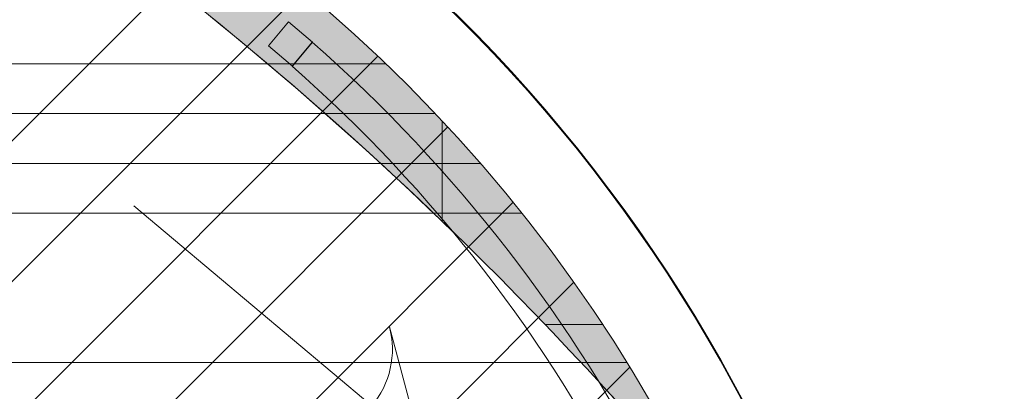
# Model space of a CAD drawing. Header units: millimetres. Extents: x -57162 to 485422, y -209335 to -9481.
# Tile 498 of 656: x 70102 to 71045, y -17047 to -16691. Entities that reach past the tile are written whole.
import ezdxf
from ezdxf import colors
from ezdxf.entities.mleader import LeaderData, LeaderLine
from ezdxf.math import Vec2, Vec3

# ---------------------------------------------------------------- set-up
doc = ezdxf.new("R2010")
doc.units = ezdxf.units.MM
doc.linetypes.add('-d1-01', pattern=[1, 0, -1])
for name, color, linetype, lineweight, true_color in [('_Разделитель помещений_', 7, '-d1-01', 5, 0x0080c0), ('EOM vinoski', 7, 'Continuous', 5, 0x423200), ('pol', 7, 'Continuous', 15, 0x55666d), ('pot sh', 7, 'Continuous', 15, 0x261e3e)]:
    doc.layers.add(name, color=color, linetype=linetype, lineweight=lineweight, true_color=true_color)
for name, color, linetype, lineweight in [('Марки дверей', 7, 'Continuous', 9), ('Обобщенные модели', 7, 'Continuous', 5), ('Панели витража', 7, 'Continuous', 5), ('Перекрытия', 7, 'Continuous', 5), ('Термическая_воздушная прослойка _3_', 7, 'Continuous', 5)]:
    doc.layers.add(name, color=color, linetype=linetype, lineweight=lineweight)
doc.styles.add('fl_iso paper', font='isocpeur.ttf', dxfattribs={"width": 0.8, "oblique": 10})

# ---------------------------------------------------------------- blocks, each defined once
blk = doc.blocks.new('PAN_Door_Revolving - PAN_Door_Revolving-7997650-50_AS_Plan_L01_1 корпус_Маркировочный - зависимый 1')
at = {"layer": 'Обобщенные модели'}
for p, q in [((359.9999999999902, 1197.000000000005), (261.7017546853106, 1265.829172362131)), ((-9.408015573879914e-12, 1197.000000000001), (297.5319539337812, 1197.000000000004))]:
    blk.add_line(p, q, dxfattribs=at)
blk.add_arc((213.5070493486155, 1197.000000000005), 84.02490458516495, 304.9999999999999, 55.00000000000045, dxfattribs=at)
at = {"layer": 'Панели витража'}
for p, q in [((30.00000000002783, 1426.999999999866), (0, 1427.000000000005)), ((0, 1427.000000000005), (-3.465174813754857e-11, 1396.999999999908)), ((30.00000000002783, 1396.999999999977), (30.00000000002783, 1426.999999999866)), ((29.99999999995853, 1426.684618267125), (29.99999999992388, 1396.677844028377)), ((-3.465174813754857e-11, 1396.999999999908), (30.00000000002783, 1396.999999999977))]:
    blk.add_line(p, q, dxfattribs=at)
for centre, radius, start, end in [((2.086400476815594e-12, 6.381444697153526e-15), 1426.999999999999, 44.99999999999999, 88.79537489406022), ((2.087289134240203e-12, -6.140915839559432e-16), 1397.000000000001, 45.00000000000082, 88.76950212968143)]:
    blk.add_arc(centre, radius, start, end, dxfattribs=at)
blk = doc.blocks.new('_DOT')
at = {"color": 0, "linetype": 'ByBlock'}
blk.add_line((-0.5, 0), (-1, 0), dxfattribs=at)
at = {"color": 0, "linetype": 'ByBlock', "const_width": 0.5}
blk.add_lwpolyline([(-0.25, 0, 1), (0.25, 0, 1)], format="xyb", close=True, dxfattribs=at)

msp = doc.modelspace()

# ---------------------------------------------------------------- hatches: boundary and pattern name
at = {"layer": 'pol'}
h = msp.add_hatch(dxfattribs=at)
h.set_pattern_fill('AR-B816', color=256, scale=3, angle=90)
h.set_pattern_definition([(90, (65629.11951209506, -23689.07333285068), (-609.5999999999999, 3.732723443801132e-14), []), (180, (65629.11951209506, -23689.07333285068), (-609.5999999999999, -609.5999999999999), [609.5999999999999, -609.5999999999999])])
edge = h.paths.add_edge_path()
edge.add_line((58029.11951211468, -33989.07333287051), (58029.11951211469, -32389.07333286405))
edge.add_line((58029.11951211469, -32389.07333286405), (65629.11984919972, -32389.07526452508))
edge.add_line((65629.11984919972, -32389.07526452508), (65629.11984919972, -25609.07333285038))
edge.add_line((65629.11984919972, -25609.07333285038), (65629.11951208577, -25609.07333283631))
edge.add_line((65629.11951208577, -25609.07333283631), (65629.1195120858, -24689.07333285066))
edge.add_line((65629.1195120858, -24689.07333285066), (65629.11951209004, -24689.07333285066))
edge.add_line((65629.11951209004, -24689.07333285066), (65629.11951209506, -23689.07333285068))
edge.add_line((65629.11951209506, -23689.07333285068), (64929.11951213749, -23689.07333285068))
edge.add_line((64929.11951213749, -23689.07333285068), (64929.11984921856, -19949.07333285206))
edge.add_line((64929.11984921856, -19949.07333285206), (64929.11984921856, -18849.07333285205))
edge.add_line((64929.11984921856, -18849.07333285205), (64929.11951213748, -18749.07333285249))
edge.add_line((64929.11951213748, -18749.07333285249), (65229.11951213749, -18749.07333285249))
edge.add_line((65229.11951213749, -18749.07333285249), (65229.11951213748, -17449.07333285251))
edge.add_line((65229.11951213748, -17449.07333285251), (64929.11984921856, -17449.07333285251))
edge.add_line((64929.11984921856, -17449.07333285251), (64929.11984921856, -16402.75235683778))
edge.add_line((64929.11984921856, -16402.75235683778), (66956.9052384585, -16048.87254699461))
edge.add_line((66956.9052384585, -16048.87254699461), (67025.67175257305, -16442.91518156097))
edge.add_line((67025.67175257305, -16442.91518156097), (67419.71631880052, -16374.1483303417))
edge.add_line((67419.71631880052, -16374.1483303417), (67350.94884319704, -15980.100186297))
edge.add_line((67350.94884319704, -15980.100186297), (67477.41018830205, -15958.03441888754))
edge.add_arc((68079.03680542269, -19406.02287268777), 3500.082708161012, 0.0016709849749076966, 99.89768266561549, ccw=False)
edge.add_line((71579.1195120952, -19405.9207956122), (71579.09736741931, -19409.0733328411))
edge.add_line((71579.09736741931, -19409.0733328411), (70499.0970303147, -19409.0733328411))
edge.add_line((70499.0970303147, -19409.0733328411), (70499.0970303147, -20569.07333284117))
edge.add_line((70499.0970303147, -20569.07333284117), (71579.15426747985, -20569.03418163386))
edge.add_line((71579.15426747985, -20569.03418163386), (71579.15426747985, -23609.07333284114))
edge.add_line((71579.15426747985, -23609.07333284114), (70499.11951213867, -23609.07333284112))
edge.add_line((70499.11951213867, -23609.07333284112), (70499.11951213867, -24769.07333284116))
edge.add_line((70499.11951213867, -24769.07333284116), (71579.14149185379, -24769.07333284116))
edge.add_line((71579.14149185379, -24769.07333284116), (71579.09703031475, -28309.07333287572))
edge.add_line((71579.09703031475, -28309.07333287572), (70499.0970303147, -28309.07333287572))
edge.add_line((70499.0970303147, -28309.07333287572), (70499.11945653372, -29469.09575908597))
edge.add_line((70499.11945653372, -29469.09575908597), (71579.14149179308, -29469.07333287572))
edge.add_line((71579.14149179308, -29469.07333287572), (71579.09735795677, -34259.0733328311))
edge.add_line((71579.09735795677, -34259.0733328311), (70499.1195121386, -34259.07333283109))
edge.add_line((70499.1195121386, -34259.07333283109), (70499.119512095, -35419.07333287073))
edge.add_line((70499.119512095, -35419.07333287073), (71579.09736175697, -35419.07332907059))
edge.add_line((71579.09736175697, -35419.07332907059), (71569.8344383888, -36829.08094302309))
edge.add_line((71569.8344383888, -36829.08094302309), (67589.11951209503, -36829.07333287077))
edge.add_line((67589.11951209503, -36829.07333287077), (67589.11951209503, -36229.0733328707))
edge.add_line((67589.11951209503, -36229.0733328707), (66589.11951209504, -36229.07333287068))
edge.add_line((66589.11951209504, -36229.07333287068), (66589.11951209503, -36009.07333287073))
edge.add_line((66589.11951209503, -36009.07333287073), (66389.11951209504, -36009.07333287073))
edge.add_line((66389.11951209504, -36009.07333287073), (66389.11951209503, -35109.07333287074))
edge.add_line((66389.11951209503, -35109.07333287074), (66589.11951209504, -35109.07333287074))
edge.add_line((66589.11951209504, -35109.07333287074), (66589.11951209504, -33989.07333286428))
edge.add_line((66589.11951209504, -33989.07333286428), (58929.11951211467, -33989.07333287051))
edge.add_line((58929.11951211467, -33989.07333287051), (58929.11951211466, -34189.07333287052))
edge.add_line((58929.11951211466, -34189.07333287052), (58129.11951211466, -34189.07333287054))
edge.add_line((58129.11951211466, -34189.07333287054), (58129.11951211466, -33989.07333287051))
edge.add_line((58129.11951211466, -33989.07333287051), (58029.11951211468, -33989.07333287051))
edge = h.paths.add_edge_path(flags=16)
edge.add_arc((69441.03306440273, -17785.74891107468), 1459.500000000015, 0, 360)
at = {"layer": 'pol', "true_color": 0xa6a6a6}
h = msp.add_hatch(color=253, dxfattribs=at)
h.dxf.hatch_style = 1
edge = h.paths.add_edge_path()
edge.add_line((58029.11951211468, -33989.07333287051), (58029.11951211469, -32389.07333286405))
edge.add_line((58029.11951211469, -32389.07333286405), (65629.11984919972, -32389.07526452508))
edge.add_line((65629.11984919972, -32389.07526452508), (65629.11984919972, -25609.07333285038))
edge.add_line((65629.11984919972, -25609.07333285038), (65629.11951208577, -25609.07333283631))
edge.add_line((65629.11951208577, -25609.07333283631), (65629.1195120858, -24689.07333285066))
edge.add_line((65629.1195120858, -24689.07333285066), (65629.11951209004, -24689.07333285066))
edge.add_line((65629.11951209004, -24689.07333285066), (65629.11951209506, -23689.07333285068))
edge.add_line((65629.11951209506, -23689.07333285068), (64929.11951213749, -23689.07333285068))
edge.add_line((64929.11951213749, -23689.07333285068), (64929.11984921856, -19949.07333285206))
edge.add_line((64929.11984921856, -19949.07333285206), (64929.11984921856, -18849.07333285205))
edge.add_line((64929.11984921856, -18849.07333285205), (64929.11951213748, -18749.07333285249))
edge.add_line((64929.11951213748, -18749.07333285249), (65229.11951213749, -18749.07333285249))
edge.add_line((65229.11951213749, -18749.07333285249), (65229.11951213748, -17449.07333285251))
edge.add_line((65229.11951213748, -17449.07333285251), (64929.11984921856, -17449.07333285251))
edge.add_line((64929.11984921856, -17449.07333285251), (64929.11984921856, -16402.75235683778))
edge.add_line((64929.11984921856, -16402.75235683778), (66956.9052384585, -16048.87254699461))
edge.add_line((66956.9052384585, -16048.87254699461), (67025.67175257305, -16442.91518156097))
edge.add_line((67025.67175257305, -16442.91518156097), (67419.71631880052, -16374.1483303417))
edge.add_line((67419.71631880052, -16374.1483303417), (67350.94884319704, -15980.100186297))
edge.add_line((67350.94884319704, -15980.10018629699), (67477.41018830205, -15958.03441888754))
edge.add_arc((68079.03680542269, -19406.02287268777), 3500.082708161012, 0.0016709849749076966, 99.89768266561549, ccw=False)
edge.add_line((71579.1195120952, -19405.9207956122), (71579.09736741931, -19409.0733328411))
edge.add_line((71579.09736741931, -19409.0733328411), (70499.0970303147, -19409.0733328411))
edge.add_line((70499.0970303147, -19409.0733328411), (70499.0970303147, -20569.07333284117))
edge.add_line((70499.0970303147, -20569.07333284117), (71579.15426747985, -20569.03418163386))
edge.add_line((71579.15426747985, -20569.03418163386), (71579.15426747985, -23609.07333284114))
edge.add_line((71579.15426747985, -23609.07333284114), (70499.11951213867, -23609.07333284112))
edge.add_line((70499.11951213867, -23609.07333284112), (70499.11951213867, -24769.07333284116))
edge.add_line((70499.11951213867, -24769.07333284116), (71579.14149185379, -24769.07333284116))
edge.add_line((71579.14149185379, -24769.07333284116), (71579.09703031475, -28309.07333287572))
edge.add_line((71579.09703031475, -28309.07333287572), (70499.0970303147, -28309.07333287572))
edge.add_line((70499.0970303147, -28309.07333287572), (70499.11945653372, -29469.09575908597))
edge.add_line((70499.11945653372, -29469.09575908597), (71579.14149179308, -29469.07333287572))
edge.add_line((71579.14149179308, -29469.07333287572), (71579.09735795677, -34259.0733328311))
edge.add_line((71579.09735795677, -34259.0733328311), (70499.1195121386, -34259.07333283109))
edge.add_line((70499.1195121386, -34259.07333283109), (70499.119512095, -35419.07333287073))
edge.add_line((70499.119512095, -35419.07333287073), (71579.09736175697, -35419.07332907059))
edge.add_line((71579.09736175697, -35419.07332907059), (71569.8344383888, -36829.08094302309))
edge.add_line((71569.8344383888, -36829.08094302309), (67589.11951209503, -36829.07333287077))
edge.add_line((67589.11951209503, -36829.07333287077), (67589.11951209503, -36229.0733328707))
edge.add_line((67589.11951209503, -36229.0733328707), (66589.11951209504, -36229.07333287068))
edge.add_line((66589.11951209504, -36229.07333287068), (66589.11951209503, -36009.07333287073))
edge.add_line((66589.11951209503, -36009.07333287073), (66389.11951209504, -36009.07333287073))
edge.add_line((66389.11951209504, -36009.07333287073), (66389.11951209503, -35109.07333287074))
edge.add_line((66389.11951209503, -35109.07333287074), (66589.11951209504, -35109.07333287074))
edge.add_line((66589.11951209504, -35109.07333287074), (66589.11951209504, -33989.07333286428))
edge.add_line((66589.11951209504, -33989.07333286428), (58929.11951211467, -33989.07333287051))
edge.add_line((58929.11951211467, -33989.07333287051), (58929.11951211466, -34189.07333287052))
edge.add_line((58929.11951211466, -34189.07333287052), (58129.11951211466, -34189.07333287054))
edge.add_line((58129.11951211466, -34189.07333287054), (58129.11951211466, -33989.07333287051))
edge.add_line((58129.11951211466, -33989.07333287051), (58029.11951211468, -33989.07333287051))
edge = h.paths.add_edge_path(flags=16)
edge.add_arc((69441.03306440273, -17785.74891107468), 1459.500000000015, 0, 360)
at = {"layer": 'pol'}
h = msp.add_hatch(dxfattribs=at)
h.set_pattern_fill('ANSI34', color=256, scale=15, angle=315)
h.set_pattern_definition([(0, (14841.9268792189, 52417.64708524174), (5.684341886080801e-14, 285.7500000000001), []), (0, (14889.55189979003, 52370.0220646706), (5.684341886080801e-14, 285.7500000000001), []), (0, (14937.17692036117, 52322.39704409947), (5.684341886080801e-14, 285.7500000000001), []), (0, (14984.80204699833, 52274.77191746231), (5.684341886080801e-14, 285.7500000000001), [])])
edge = h.paths.add_edge_path(flags=17)
edge.add_arc((69441.03306440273, -17785.7489110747), 1459.500000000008, 0, 360)
at = {"layer": 'pot sh', "true_color": 0x817863}
h = msp.add_hatch(dxfattribs=at)
h.set_pattern_fill('ANSI31', color=8, scale=350, angle=315)
h.set_pattern_definition([(0, (64929.11984921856, -19509.57333287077), (3.410605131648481e-13, 1111.25), [])])
h.paths.add_polyline_path([(65629.11984919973, -32389.07526452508), (67668.61243544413, -32389.07201390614), (67668.61243544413, -19509.57333287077), (64929.11951213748, -19509.57333287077), (64929.11984921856, -23689.07333286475), (65629.11951209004, -23689.07333285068), (65629.11951209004, -24689.07333285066), (65629.11956866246, -24689.07330574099), (65629.11956866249, -25609.07330572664), (65629.11951209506, -25609.07333285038)], flags=16)
edge = h.paths.add_edge_path()
edge.add_arc((69441.0330644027, -17785.74891107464), 1459.499999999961, 74.04748908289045, 385.851943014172)
edge.add_arc((68079.0368054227, -19406.02287268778), 3500.082708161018, 0.0016709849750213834, 40.14707139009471, ccw=False)
edge.add_line((71579.11951209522, -19405.9207956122), (71579.09736741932, -19409.0733328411))
edge.add_line((71579.09736741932, -19409.0733328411), (70499.09703031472, -19409.0733328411))
edge.add_line((70499.09703031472, -19409.0733328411), (70499.09703031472, -20569.07333284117))
edge.add_line((70499.09703031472, -20569.07333284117), (71579.15426747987, -20569.03418163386))
edge.add_line((71579.15426747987, -20569.03418163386), (71579.15426747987, -23609.07333284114))
edge.add_line((71579.15426747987, -23609.07333284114), (70499.11951213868, -23609.07333284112))
edge.add_line((70499.11951213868, -23609.07333284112), (70499.11951213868, -24769.07333284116))
edge.add_line((70499.11951213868, -24769.07333284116), (71579.1414918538, -24769.07333284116))
edge.add_line((71579.1414918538, -24769.07333284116), (71579.09703031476, -28309.07333287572))
edge.add_line((71579.09703031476, -28309.07333287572), (70499.09703031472, -28309.07333287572))
edge.add_line((70499.09703031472, -28309.07333287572), (70499.11945653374, -29469.09575908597))
edge.add_line((70499.11945653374, -29469.09575908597), (71579.1414917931, -29469.07333287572))
edge.add_line((71579.1414917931, -29469.07333287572), (71579.09735795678, -34259.0733328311))
edge.add_line((71579.09735795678, -34259.0733328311), (70499.11951213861, -34259.07333283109))
edge.add_line((70499.11951213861, -34259.07333283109), (70499.11951209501, -35419.07333287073))
edge.add_line((70499.11951209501, -35419.07333287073), (71579.09736175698, -35419.07332907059))
edge.add_line((71579.09736175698, -35419.07332907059), (71579.09736741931, -36829.07526453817))
edge.add_line((71579.09736741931, -36829.07526453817), (67589.11951209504, -36829.07333287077))
edge.add_line((67589.11951209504, -36829.07333287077), (67589.11951209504, -36229.0733328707))
edge.add_line((67589.11951209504, -36229.0733328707), (66589.11951209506, -36229.07333287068))
edge.add_line((66589.11951209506, -36229.07333287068), (66589.11951209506, -33989.07333286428))
edge.add_line((66589.11951209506, -33989.07333286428), (62879.11951209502, -33989.07333286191))
edge.add_line((62879.11951209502, -33989.07333286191), (62879.11951209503, -32389.07333285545))
edge.add_line((62879.11951209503, -32389.07333285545), (65629.11984919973, -32389.07526452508))
edge.add_line((65629.11984919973, -32389.07526452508), (65629.11984919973, -25609.07333285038))
edge.add_line((65629.11984919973, -25609.07333285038), (65629.11956866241, -25609.07330572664))
edge.add_line((65629.11956866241, -25609.07330572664), (65629.11956866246, -24689.07330574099))
edge.add_line((65629.11956866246, -24689.07330574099), (65629.11951209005, -24689.07333285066))
edge.add_line((65629.11951209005, -24689.07333285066), (65629.11951209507, -23689.07333285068))
edge.add_line((65629.11951209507, -23689.07333285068), (64929.11951213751, -23689.07333285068))
edge.add_line((64929.11951213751, -23689.07333285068), (64929.11984921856, -19949.07333285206))
edge.add_line((64929.11984921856, -19949.07333285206), (64929.11984921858, -18849.07333285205))
edge.add_line((64929.11984921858, -18849.07333285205), (64929.11951213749, -18749.07333285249))
edge.add_line((64929.11951213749, -18749.07333285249), (65229.11951213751, -18749.07333285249))
edge.add_line((65229.11951213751, -18749.07333285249), (65229.1195121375, -17449.07333285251))
edge.add_line((65229.1195121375, -17449.07333285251), (64929.11984921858, -17449.07333285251))
edge.add_line((64929.11984921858, -17449.07333285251), (64929.11984921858, -16402.75235683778))
edge.add_line((64929.11984921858, -16402.75235683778), (66956.90523845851, -16048.87254699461))
edge.add_line((66956.90523845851, -16048.87254699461), (67025.67175257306, -16442.91518156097))
edge.add_line((67025.67175257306, -16442.91518156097), (67419.71631880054, -16374.1483303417))
edge.add_line((67419.71631880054, -16374.1483303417), (67350.94884319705, -15980.100186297))
edge.add_line((67350.94884319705, -15980.100186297), (67477.41018830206, -15958.03441888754))
edge.add_arc((68079.03680542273, -19406.0228726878), 3500.082708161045, 59.75236070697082, 99.89768266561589, ccw=False)
at = {"layer": 'pot sh', "linetype": 'ByBlock', "lineweight": 0, "true_color": 0x878581}
h = msp.add_hatch(dxfattribs=at)
h.set_pattern_fill('ANSI31', color=252, scale=30)
h.set_pattern_definition([(45, (64528.01790364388, -92015.59357222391), (-67.35192090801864, 67.35192090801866), [])])
edge = h.paths.add_edge_path()
edge.add_arc((69441.03306440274, -17785.7489110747), 1459.500000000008, 0, 360)

# ---------------------------------------------------------------- linework, layer by layer
at = {"layer": '_Разделитель помещений_'}
for radius, start, end in [(3499.999999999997, 46.01941875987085, 61.48006905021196), (3500.000000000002, 38.41957047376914, 42.55242418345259)]:
    msp.add_arc((68079.11951209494, -19405.92079559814), radius, start, end, dxfattribs=at)
at = {"layer": 'pol'}
msp.add_lwpolyline([(67350.94884319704, -15980.100186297), (67477.41018830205, -15958.03441888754, -0.4657553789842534), (71579.1195120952, -19405.9207956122), (71579.09736741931, -19409.0733328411), (70499.0970303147, -19409.0733328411), (70499.0970303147, -20569.07333284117), (71579.15426747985, -20569.03418163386), (71579.15426747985, -23609.07333284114), (70499.11951213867, -23609.07333284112), (70499.11951213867, -24769.07333284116), (71579.14149185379, -24769.07333284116), (71579.09703031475, -28309.07333287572)], format="xyb", dxfattribs=at)
msp.add_circle((69441.03306440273, -17785.7489110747), 1459.500000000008, dxfattribs=at)
at = {"layer": 'pot sh'}
msp.add_circle((69441.03306440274, -17785.7489110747), 1459.500000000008, dxfattribs=at)
at = {"layer": 'Перекрытия'}
for radius, start, end in [(3500, 45.85103409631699, 61.48766648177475), (3500.000000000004, 45.85103409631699, 61.48766648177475), (3499.999999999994, 38.41621917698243, 42.55885583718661), (3500.000000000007, 38.41621917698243, 42.55885583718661)]:
    msp.add_arc((68079.0973674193, -19405.93033741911), radius, start, end, dxfattribs=at)
at = {"layer": 'Термическая_воздушная прослойка _3_'}
for radius, start, end in [(1500.800000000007, 319.9500000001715, 139.9500000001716), (1500.000000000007, 319.9500000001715, 139.9500000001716), (1500.800000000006, 139.9500000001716, 319.9500000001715), (1500.000000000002, 139.9500000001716, 319.9500000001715)]:
    msp.add_arc((69466.54109639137, -17755.41212128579), radius, start, end, dxfattribs=at)

# ---------------------------------------------------------------- block references
at = {"layer": 'Панели витража', "lineweight": 5, "rotation": 319.9496518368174}
msp.add_blockref('PAN_Door_Revolving - PAN_Door_Revolving-7997650-50_AS_Plan_L01_1 корпус_Маркировочный - зависимый 1', (69441.03306440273, -17785.7489110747), dxfattribs=at)

# ---------------------------------------------------------------- leaders
at = {"layer": 'Марки дверей', "linetype": 'ByBlock'}
ml = msp.add_multileader_mtext('Standard', dxfattribs=at)
ml.set_content('Стойка из кв. трубы 80х80 (закладная для крепления остекления)', color=256, style='fl_iso paper')
ml.set_leader_properties()
ml.build(insert=Vec2(0, 0))
ml.multileader.update_dxf_attribs({"text_left_attachment_type": 6, "text_right_attachment_type": 6})
ctx = ml.context
ctx.base_point, ctx.char_height, ctx.plane_origin = Vec3(71922.89310299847, -17065.34264915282), 250, Vec3(67029.50172318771, -17283.35482456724)
ctx.left_attachment, ctx.right_attachment = 6, 6
notes = []
notes.append((ctx, [(0, (1, 1, 0), (71670.12556528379, -17065.34264915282), (1, 0), 252.7675377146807, [(3, [(70619.09703031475, -19489.07333284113), (71139.11951213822, -19489.07333284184), (71439.11708172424, -20414.04729505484), (70659.09703031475, -20409.07333284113)], 0, [])])]))
ctx.mtext.insert, ctx.mtext.width, ctx.mtext.flow_direction = Vec3(71924.89310299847, -16765.34264915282), 4615.43030145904, 5
for ctx, leaders in notes:
    for number, flags, end, landing, length, lines in leaders:
        leader = LeaderData()
        leader.index, (leader.has_last_leader_line, leader.has_dogleg_vector, leader.attachment_direction) = number, flags
        leader.last_leader_point, leader.dogleg_vector, leader.dogleg_length = Vec3(end), Vec3(landing), length
        for number, points, colour, breaks in lines:
            line = LeaderLine()
            line.index, line.vertices, line.color, line.breaks = number, Vec3.list(points), colors.encode_raw_color(colour), breaks
            leader.lines.append(line)
        ctx.leaders.append(leader)

# ---------------------------------------------------------------- next in the draw order: leaders
at = {"layer": 'EOM vinoski', "linetype": 'ByBlock', "lineweight": 0}
ml = msp.add_multileader_mtext('Standard', dxfattribs=at)
ml.set_content('Розетки силовые, h=300 мм', color=256, style='fl_iso paper')
ml.set_leader_properties(lineweight=5)
ml.set_arrow_properties(name='DOT')
ml.build(insert=Vec2(0, 0))
ml.multileader.update_dxf_attribs({"has_dogleg": 0, "text_left_attachment_type": 6, "text_right_attachment_type": 6, "dogleg_length": 0.5, "arrow_head_size": 40, "scale": 40})
ctx = ml.context
ctx.base_point, ctx.scale, ctx.char_height, ctx.arrow_head_size, ctx.landing_gap_size, ctx.plane_origin = Vec3(66301.49043485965, -14929.06045681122), 40, 200, 40, 80, Vec3(59082.93843272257, -14029.63743284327)
ctx.left_attachment, ctx.right_attachment = 6, 6
notes = []
notes.append((ctx, [(1, (1, 1, 0), (66281.49043485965, -14929.06045681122), (1, 0), 20, [(1, [(64919.11951213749, -16899.7922345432)], 0, [])])]))
ctx.mtext.insert, ctx.mtext.width, ctx.mtext.defined_height, ctx.mtext.line_spacing_factor, ctx.mtext.flow_direction = Vec3(66381.49043485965, -14689.06045681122), 3076.561588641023, 629.6778815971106, 0.9, 5
ctx.mtext.has_bg_fill, ctx.mtext.bg_color, ctx.mtext.bg_scale_factor, ctx.mtext.bg_transparency, ctx.mtext.use_window_bg_color = 1, -1027028792, 1.5, 0, 1
for ctx, leaders in notes:
    for number, flags, end, landing, length, lines in leaders:
        leader = LeaderData()
        leader.index, (leader.has_last_leader_line, leader.has_dogleg_vector, leader.attachment_direction) = number, flags
        leader.last_leader_point, leader.dogleg_vector, leader.dogleg_length = Vec3(end), Vec3(landing), length
        for number, points, colour, breaks in lines:
            line = LeaderLine()
            line.index, line.vertices, line.color, line.breaks = number, Vec3.list(points), colors.encode_raw_color(colour), breaks
            leader.lines.append(line)
        ctx.leaders.append(leader)

# ---------------------------------------------------------------- next in the draw order: leaders
ml = msp.add_multileader_mtext('Standard', dxfattribs=at)
ml.set_content('\\pxsm1;Эл. вывод для подключения портала', color=256, style='fl_iso paper')
ml.set_leader_properties(lineweight=5)
ml.set_arrow_properties(name='DOT')
ml.build(insert=Vec2(0, 0))
ml.multileader.update_dxf_attribs({"has_dogleg": 0, "text_left_attachment_type": 6, "text_right_attachment_type": 6, "dogleg_length": 0.5, "arrow_head_size": 40, "scale": 40})
ctx = ml.context
ctx.base_point, ctx.scale, ctx.char_height, ctx.arrow_head_size, ctx.landing_gap_size, ctx.plane_origin = Vec3(71977.24911423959, -17107.19112489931), 40, 200, 40, 80, Vec3(58350.38415268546, -20056.23102757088)
ctx.left_attachment, ctx.right_attachment = 6, 6
notes = []
notes.append((ctx, [(1, (1, 1, 0), (71957.24911423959, -17107.19112489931), (1, 0), 20, [(2, [(70854.81400150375, -17234.57876983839)], 0, [])])]))
ctx.mtext.insert, ctx.mtext.width, ctx.mtext.defined_height, ctx.mtext.line_spacing_factor, ctx.mtext.flow_direction = Vec3(72057.24911423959, -16847.19112489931), 2490.406466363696, 629.6778815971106, 0.9, 5
ctx.mtext.has_bg_fill, ctx.mtext.bg_color, ctx.mtext.bg_scale_factor, ctx.mtext.bg_transparency, ctx.mtext.use_window_bg_color = 1, -1027028792, 1.5, 0, 1
for ctx, leaders in notes:
    for number, flags, end, landing, length, lines in leaders:
        leader = LeaderData()
        leader.index, (leader.has_last_leader_line, leader.has_dogleg_vector, leader.attachment_direction) = number, flags
        leader.last_leader_point, leader.dogleg_vector, leader.dogleg_length = Vec3(end), Vec3(landing), length
        for number, points, colour, breaks in lines:
            line = LeaderLine()
            line.index, line.vertices, line.color, line.breaks = number, Vec3.list(points), colors.encode_raw_color(colour), breaks
            leader.lines.append(line)
        ctx.leaders.append(leader)

doc.saveas('drawing.dxf')
